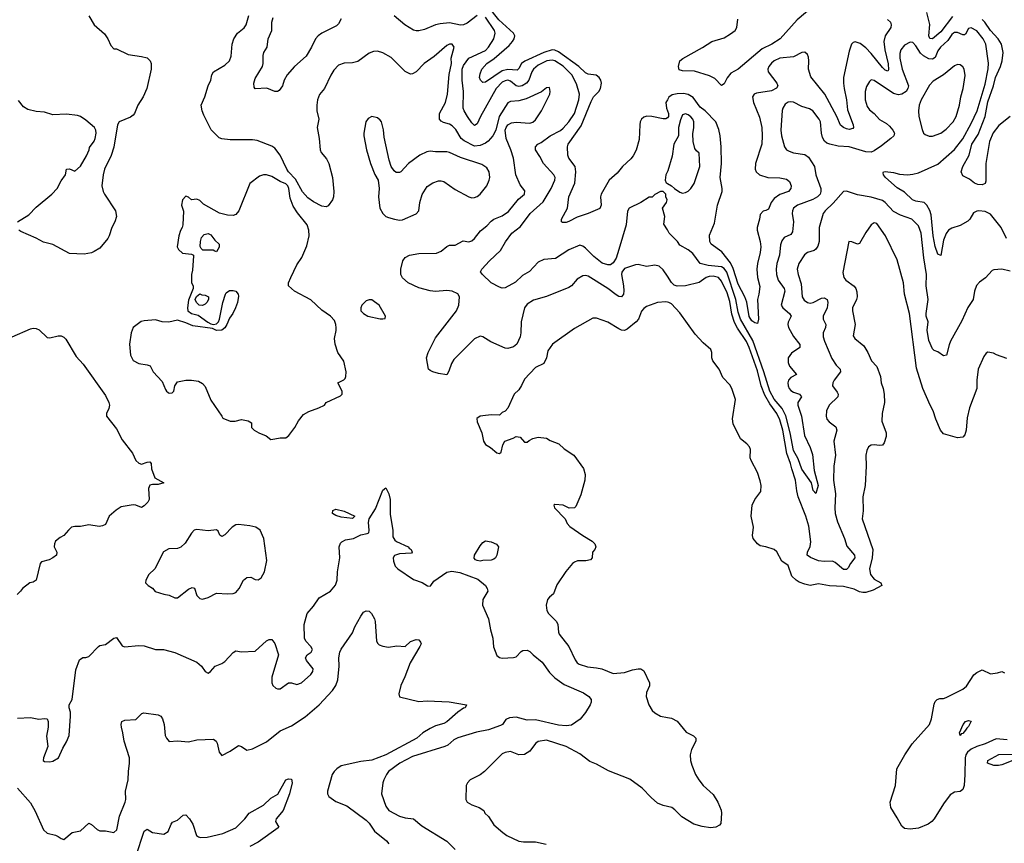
# Model space of a CAD drawing. Header units: inches. Extents: x 1384664 to 1536621, y 460766 to 646467.
# Tile 300 of 488: x 1495332 to 1502428, y 533673 to 539607. Entities that reach past the tile are written whole.
import ezdxf

# ---------------------------------------------------------------- set-up
doc = ezdxf.new("R2010")
doc.units = ezdxf.units.IN
doc.header["$MEASUREMENT"] = 0
doc.layers.add('B4593', color=7, linetype='Continuous')
doc.layers.add('B5503', color=7, linetype='Continuous')

msp = doc.modelspace()

# ---------------------------------------------------------------- linework, layer by layer
at = {"layer": 'B4593', "color": 5}
for points, elevation in [([(1499999.9, 538900.1), (1499990, 538893.3), (1499970, 538892.9), (1499889.1, 538909.1), (1499851, 538911), (1499830, 538903.6), (1499814, 538890), (1499804.7, 538870), (1499801.8, 538850), (1499796.9, 538743.1), (1499774.2, 538665.8), (1499754, 538626), (1499736.4, 538603.6), (1499676.6, 538550), (1499638.6, 538501.4), (1499580.8, 538450), (1499521.8, 538350), (1499518.9, 538330), (1499522.6, 538270), (1499512.8, 538247.2), (1499430, 538209.7), (1499350, 538185), (1499290, 538151.8), (1499270, 538145.1), (1499244.9, 538144.9), (1499236, 538150), (1499236.4, 538170), (1499281.2, 538250), (1499289.8, 538330), (1499333.8, 538430), (1499341.4, 538510), (1499334.7, 538550), (1499289.8, 538610), (1499281.8, 538630), (1499279.8, 538690), (1499284, 538710), (1499379, 538841), (1499450, 539017.8), (1499467.5, 539050), (1499506.6, 539090), (1499517.3, 539110), (1499524.8, 539150), (1499521.1, 539170), (1499509.2, 539189.2), (1499486, 539206), (1499430, 539215), (1499410, 539224.2), (1499361.2, 539270), (1499215.9, 539375.9), (1499190, 539387.4), (1499170, 539388.5), (1499109.8, 539370.2), (1498972.7, 539307.3), (1498949.6, 539290), (1498930, 539254.5), (1498916.5, 539243.5), (1498850, 539247.4), (1498810, 539237.4), (1498690, 539157.7), (1498670, 539154), (1498654, 539170), (1498647.1, 539190), (1498650, 539216), (1498662.6, 539250), (1498698.4, 539290), (1498752.8, 539327.2), (1498859, 539421), (1498884.1, 539450), (1498895.4, 539470), (1498899.8, 539490), (1498891.6, 539510), (1498786.4, 539606.4), (1498710, 539699.2)], 720), ([(1495830, 539634.8), (1495868, 539570), (1495944.1, 539504.1), (1495967.3, 539470), (1495990, 539422), (1496010, 539398), (1496030, 539396), (1496115.1, 539355.1), (1496210, 539342.8), (1496250, 539333.1), (1496272, 539310), (1496278.7, 539290), (1496280.3, 539250), (1496248.1, 539110), (1496222.2, 539050), (1496183.2, 538990), (1496158.5, 538930), (1496150, 538918), (1496130, 538904), (1496050, 538871.5), (1496037.3, 538850), (1496011.3, 538688.7), (1495992.5, 538627.5), (1495943.7, 538530), (1495932.7, 538490), (1495924, 538410), (1495934, 538370), (1495944, 538350), (1496023.1, 538230), (1496030, 538188.7), (1496019, 538150), (1495997.3, 538110), (1495978, 538050), (1495966.7, 538030), (1495910, 537961.1), (1495870, 537937.2), (1495850, 537927.9), (1495797.4, 537917.4), (1495690, 537923.1), (1495570, 537986.3), (1495503.6, 538003.6), (1495451.8, 538031.8), (1495340.4, 538080.4), (1495326.6, 538090)], 760), ([(1500000, 537758.4), (1499970, 537804), (1499941.7, 537830), (1499910, 537837.7), (1499850, 537828.6), (1499790, 537842), (1499770, 537841.3), (1499690, 537814.3), (1499671.9, 537788.1), (1499668.5, 537770), (1499684.1, 537690), (1499686, 537654), (1499682.8, 537630), (1499670, 537609.7), (1499650, 537612.4), (1499630, 537624.2), (1499570, 537670.6), (1499430, 537758.3), (1499410, 537763.7), (1499390, 537762.5), (1499350, 537736.8), (1499310.3, 537690), (1499290, 537678.2), (1499130, 537611.9), (1499034.2, 537585.8), (1498990, 537557.7), (1498971.5, 537530), (1498945.4, 537430), (1498944.9, 537350), (1498939.1, 537320.9), (1498915.3, 537270), (1498890.6, 537250), (1498850, 537238.7), (1498830, 537240.5), (1498726.7, 537286.7), (1498670, 537323), (1498650, 537326.3), (1498610, 537308.2), (1498462.1, 537157.9), (1498443.6, 537130), (1498426, 537074), (1498410, 537049), (1498350, 537057.6), (1498310, 537069.6), (1498290, 537078.4), (1498278.4, 537090), (1498264.4, 537170), (1498275.4, 537210), (1498330, 537315.3), (1498479.3, 537510), (1498496.8, 537550), (1498502.4, 537610), (1498490.9, 537630.9), (1498450, 537652.2), (1498410, 537654.8), (1498330, 537649.8), (1498290, 537654), (1498210, 537674.1), (1498131.4, 537711.4), (1498090, 537746.3), (1498079.7, 537770), (1498078.9, 537810), (1498094.3, 537870), (1498110, 537892.9), (1498142.7, 537910), (1498210, 537921.5), (1498335.3, 537924.7), (1498370, 537939), (1498410, 537973.4), (1498430, 537981.7), (1498470, 537981.7), (1498527.3, 538012.7), (1498570, 538007.6), (1498590, 538012.9), (1498610.4, 538029.6), (1498653.5, 538086.5), (1498698.8, 538121.2), (1498730, 538154.3), (1498750.6, 538169.4), (1498810, 538194.5), (1498855.2, 538224.8), (1498926.6, 538313.4), (1498969.6, 538350), (1498973.4, 538373.4), (1498938, 538418), (1498907.4, 538490), (1498890, 538609.6), (1498871.1, 538670), (1498838.4, 538750), (1498831.2, 538810), (1498837.6, 538830), (1498851, 538849), (1498876, 538864), (1498910, 538869.2), (1499010, 538861), (1499030, 538867.8), (1499050, 538884.8), (1499093.1, 538950), (1499152, 539070), (1499156, 539090), (1499150, 539117.2), (1499130, 539117), (1499093.2, 539086.8), (1498983.2, 539036.8), (1498930, 539022.6), (1498870, 539017.2), (1498850, 539007.6), (1498786.9, 538910), (1498763.9, 538810), (1498743.2, 538770), (1498709.2, 538730.8), (1498690, 538717.8), (1498650, 538701.3), (1498610, 538696.4), (1498534.7, 538734.7), (1498515, 538750), (1498475.5, 538815.5), (1498450, 538842.3), (1498430, 538853), (1498385.5, 538865.5), (1498370, 538874.8), (1498357.8, 538890), (1498357.6, 538930), (1498401, 539010), (1498416.5, 539070), (1498428.2, 539211.8), (1498444, 539290), (1498441.1, 539330), (1498464.5, 539410), (1498450, 539429.3), (1498430, 539429.6), (1498410, 539421.3), (1498319.5, 539340.5), (1498248.2, 539290), (1498188.9, 539231.1), (1498163.1, 539216.9), (1498150, 539215.1), (1498110, 539234.3), (1498010, 539335.6), (1497948.8, 539368.8), (1497910, 539380.4), (1497882.8, 539377.2), (1497850, 539366), (1497770, 539304.5), (1497730, 539295.1), (1497670, 539294), (1497630, 539278.4), (1497596.7, 539243.3), (1497573.7, 539206.3), (1497528.2, 539111.8), (1497492.1, 539067.9), (1497478.3, 539030), (1497473.4, 538990), (1497474.6, 538950), (1497488.8, 538890), (1497475.8, 538830), (1497491.7, 538750), (1497498, 538670), (1497503.8, 538650), (1497543.8, 538603.8), (1497561.3, 538570), (1497586.7, 538470), (1497596.5, 538370), (1497594.6, 538330), (1497587.2, 538310), (1497555.3, 538264.7), (1497541.7, 538258.3), (1497510, 538263.9), (1497450, 538293.6), (1497410, 538323.8), (1497370, 538367.2), (1497319.1, 538459.1), (1497270, 538509.9), (1497256.7, 538530), (1497209.3, 538630), (1497170, 538681), (1497150, 538695.9), (1497043.4, 538736.6), (1497010, 538740.7), (1496850, 538741.1), (1496787.9, 538747.9), (1496770, 538754.5), (1496712.8, 538812.8), (1496659.3, 538919.3), (1496647.7, 538950), (1496641.2, 538990), (1496666.4, 539050), (1496690, 539131), (1496709.5, 539170), (1496718, 539210), (1496730, 539230.4), (1496810, 539278), (1496843.7, 539310), (1496855.9, 539344.1), (1496863.5, 539430), (1496874.7, 539470), (1496903.1, 539510), (1496950, 539549.2), (1496965, 539570), (1496982.8, 539637.2)], 760), ([(1497650, 539611.9), (1497630, 539576.9), (1497616.3, 539563.7), (1497510.3, 539510), (1497484.2, 539490), (1497463.2, 539470), (1497435.6, 539410), (1497395.7, 539344.3), (1497312.1, 539270), (1497260.3, 539210), (1497238.7, 539170), (1497227.3, 539130), (1497203, 539097), (1497190.4, 539089.6), (1497170, 539089.6), (1497114.3, 539114.3), (1497030, 539109.7), (1497021.7, 539121.7), (1497019.7, 539150), (1497030, 539184), (1497082.4, 539270), (1497087.7, 539290), (1497087.2, 539350), (1497092.8, 539370), (1497114.7, 539410), (1497122.8, 539470), (1497148.7, 539530), (1497149.8, 539590), (1497158.6, 539621.4)], 740), ([(1498630, 539637.2), (1498558, 539582), (1498530, 539569.1), (1498510, 539567.5), (1498430, 539584.6), (1498362.7, 539577.3), (1498330.1, 539569.9), (1498250, 539535.9), (1498210, 539526.2), (1498190, 539526), (1498170, 539530.9), (1498107.6, 539570), (1498030, 539634.3)], 740), ([(1500000, 538092.9), (1499974.6, 538134.6), (1499981.2, 538190), (1499966, 538250), (1499994, 538290), (1499999, 538310), (1499988.7, 538330), (1499988, 538350), (1499970, 538368), (1499950, 538368), (1499910, 538348), (1499890, 538328), (1499870, 538329.2), (1499810, 538289.5), (1499724, 538250), (1499712.5, 538227.5), (1499702, 538130), (1499650.7, 537950), (1499630, 537889.7), (1499610, 537854), (1499590, 537841.1), (1499570, 537839.7), (1499530, 537853.3), (1499470, 537900.4), (1499410, 537961.4), (1499390, 537975.8), (1499370, 537981.4), (1499290, 537949.7), (1499193.2, 537886.8), (1499110, 537878), (1499070, 537861), (1499006.1, 537793.9), (1498955.2, 537764.8), (1498905.2, 537714.8), (1498830, 537675.1), (1498810, 537673), (1498790, 537679.7), (1498730, 537712), (1498667, 537770), (1498653.2, 537790), (1498662.7, 537810), (1498717.6, 537870), (1498796.9, 537943.1), (1498833.3, 538006.7), (1498878.7, 538070), (1498942.3, 538117.7), (1499010.8, 538210), (1499105.3, 538294.7), (1499162.4, 538390), (1499189.8, 538450), (1499191.6, 538470), (1499182.7, 538490), (1499108.5, 538570), (1499081.8, 538621.8), (1499049.6, 538670), (1499049.4, 538690), (1499066, 538710), (1499090, 538721.5), (1499156.3, 538770), (1499230, 538808.9), (1499250, 538824.6), (1499290.6, 538870), (1499330, 538931.8), (1499362.8, 539030), (1499367, 539070), (1499344.4, 539144.4), (1499311.7, 539210), (1499250, 539271.3), (1499190, 539309.3), (1499170, 539315), (1499130.4, 539310), (1499070, 539279), (1499035.6, 539250), (1499022.7, 539230), (1499001.7, 539170), (1498986, 539150), (1498954.4, 539130), (1498930, 539125.3), (1498911.5, 539131.5), (1498870, 539164.3), (1498850, 539170.8), (1498830, 539166.8), (1498810, 539155.8), (1498766, 539110), (1498654.1, 538910), (1498630, 538855.6), (1498610, 538845.7), (1498590, 538864), (1498558.6, 538910), (1498534.4, 538950), (1498528, 538970), (1498531.4, 539088.6), (1498520.3, 539170), (1498522.2, 539250), (1498530, 539276.1), (1498570, 539328.9), (1498690, 539385.1), (1498712, 539410), (1498750.6, 539470), (1498758.4, 539510), (1498753.6, 539530), (1498690, 539625.8)], 740), ([(1495316, 538150), (1495398.2, 538201.8), (1495450, 538257.1), (1495562.7, 538350), (1495601.2, 538390), (1495630, 538444.7), (1495662, 538490), (1495669, 538530), (1495690, 538531.3), (1495730, 538516), (1495770, 538551.3), (1495814.2, 538625.8), (1495833.2, 538670), (1495834.6, 538685.4), (1495870, 538731.3), (1495877, 538750), (1495882.4, 538790), (1495880.5, 538810), (1495871.6, 538830), (1495810, 538882.9), (1495769.6, 538909.6), (1495750, 538917), (1495670, 538925.7), (1495570, 538920.7), (1495510, 538940.7), (1495450, 538945.7), (1495390, 538958.9), (1495359.8, 538979.8), (1495324, 539024)], 760), ([(1500000, 539029.5), (1499989.6, 539010), (1499992.8, 538970), (1500000, 538951.3)], 720), ([(1500000, 538513), (1499988.5, 538490), (1499984.7, 538450), (1499991.6, 538431.6), (1500000, 538427.2)], 740), ([(1500000, 537571.5), (1499990, 537573.3), (1499930, 537569.6), (1499850, 537539.6), (1499830, 537527.3), (1499812.6, 537507.4), (1499791.3, 537450), (1499776, 537430), (1499710, 537377.4), (1499690, 537367.1), (1499670, 537369.7), (1499650, 537378.9), (1499570, 537428.2), (1499490, 537457.7), (1499463.9, 537456.1), (1499330, 537382.9), (1499173.4, 537270), (1499137.7, 537222.3), (1499128.7, 537170), (1499110.4, 537130), (1499050, 537100.5), (1498970, 537016.9), (1498949.2, 536970.8), (1498930, 536940.9), (1498894.8, 536910), (1498850, 536808), (1498830, 536786), (1498810, 536778), (1498790, 536758), (1498730, 536759.5), (1498670, 536753.3), (1498650, 536749.5), (1498627.2, 536732.8), (1498628.4, 536710), (1498664, 536630), (1498674.8, 536570), (1498690, 536547.3), (1498725.2, 536525.2), (1498770, 536486.8), (1498790, 536481), (1498802, 536490), (1498815.3, 536544.7), (1498828, 536570), (1498888.9, 536591.1), (1498910, 536604.7), (1498938, 536598), (1498970, 536562), (1498990, 536562), (1499004, 536576), (1499029.3, 536590.7), (1499070, 536598.8), (1499130, 536590.8), (1499155.3, 536575.3), (1499218, 536550), (1499255.5, 536515.5), (1499326, 536470), (1499394.6, 536374.6), (1499406.8, 536330), (1499404.9, 536290), (1499376.1, 536183.9), (1499339.8, 536100.2), (1499330, 536089), (1499293, 536087), (1499250, 536109.3), (1499190, 536113.2), (1499182, 536110), (1499186.8, 536090), (1499262.8, 536010), (1499277.3, 535977.3), (1499296.3, 535956.3), (1499390, 535890.7), (1499458, 535850), (1499478, 535830), (1499484.7, 535810), (1499478, 535790), (1499461, 535770), (1499458.8, 535730), (1499445.5, 535714.5), (1499411.7, 535708.3), (1499352.2, 535707.8), (1499330, 535699.5), (1499317.3, 535690), (1499268.5, 535631.5), (1499204.4, 535535.6), (1499179.1, 535470), (1499150, 535447.3), (1499135.8, 535430), (1499125.7, 535390), (1499130.4, 535350), (1499143.1, 535330), (1499201.7, 535270), (1499210.3, 535250), (1499214.9, 535194.9), (1499220.3, 535180.3), (1499290, 535090.4), (1499334.8, 534994.8), (1499350, 534973.7), (1499364, 534964), (1499424, 534944), (1499490, 534938.5), (1499527.3, 534930), (1499610, 534897.6), (1499690, 534902.7), (1499750, 534923.1), (1499790, 534930.6), (1499810, 534930.6), (1499830, 534914.8), (1499871.6, 534830), (1499871.3, 534808.7), (1499850, 534759), (1499847.4, 534730), (1499867.2, 534670), (1499890, 534630.4), (1499910, 534612.2), (1499950, 534590.3), (1500000, 534580.1)], 780), ([(1495278.7, 537321.3), (1495410, 537379.5), (1495430, 537384.4), (1495450, 537383), (1495472.2, 537372.2), (1495530, 537316.9), (1495550, 537314.3), (1495610, 537328.5), (1495630, 537328.9), (1495650, 537320.3), (1495664.6, 537304.6), (1495739.4, 537179.4), (1495790, 537125.9), (1495950, 536898.9), (1495974, 536850), (1495978.4, 536830), (1495974.2, 536805.8), (1495957.3, 536770), (1495957.3, 536750), (1496030, 536658.8), (1496070, 536581), (1496144.2, 536484.2), (1496170, 536431.3), (1496190, 536411), (1496210, 536404.7), (1496250, 536418.8), (1496270, 536421), (1496278.8, 536410), (1496282.8, 536370), (1496307.3, 536307.3), (1496372, 536270), (1496330, 536257.2), (1496290, 536259), (1496270, 536254), (1496260.7, 536230), (1496264.9, 536150), (1496256.3, 536130), (1496230, 536103.5), (1496210, 536091.6), (1496170, 536109.6), (1496150, 536112.4), (1496063.1, 536096.9), (1496027.3, 536072.7), (1495978, 536030), (1495951, 535970), (1495930, 535959.5), (1495904.1, 535955.9), (1495830, 535967.6), (1495770, 535954.5), (1495730, 535956), (1495705.5, 535950), (1495683, 535930), (1495650.6, 535890), (1495623.4, 535876.6), (1495591, 535850), (1495582.8, 535830), (1495581, 535810), (1495601, 535770), (1495598, 535750), (1495570.4, 535729.6), (1495543.4, 535716.6), (1495490, 535701.2), (1495478.8, 535690), (1495450, 535568.7), (1495430, 535555.3), (1495404.7, 535550), (1495351.3, 535510), (1495338.8, 535490), (1495313.3, 535466.7)], 760), ([(1495315.9, 534575.9), (1495410, 534580.4), (1495470, 534566.4), (1495510, 534573.4), (1495530.4, 534570.4), (1495536.4, 534550), (1495536.5, 534510), (1495525.1, 534445.1), (1495535.5, 534370), (1495503, 534290), (1495502, 534270), (1495510, 534263), (1495550, 534260.3), (1495570, 534264.2), (1495611.2, 534288.8), (1495642, 534358), (1495670, 534404.9), (1495687.6, 534450), (1495699.3, 534590), (1495697.8, 534617.8), (1495687.8, 534650), (1495689.5, 534670), (1495710.9, 534710), (1495736.8, 534923.2), (1495763.8, 534996.2), (1495787.1, 535012.9), (1495810, 535012), (1495830, 535018.4), (1495899, 535090), (1495910, 535097.3), (1495950, 535105.5), (1496010, 535152), (1496030, 535156.4), (1496070, 535095.8), (1496088.4, 535088.4), (1496190, 535098), (1496230, 535096.2), (1496310, 535069.2), (1496368.8, 535068.8), (1496450, 535047.8), (1496610, 534977.2), (1496643.2, 534950), (1496670, 534910.6), (1496690, 534899.3), (1496708.1, 534911.9), (1496741.2, 534950), (1496790, 534968.5), (1496810, 534982), (1496870, 535048.7), (1496890, 535059.3), (1496930, 535052.7), (1497030, 535057.1), (1497110, 535131), (1497130, 535141), (1497150, 535142), (1497170, 535112), (1497196.3, 535030), (1497150.3, 534870), (1497148.8, 534830), (1497157.6, 534810), (1497179.1, 534790), (1497190, 534784.9), (1497210, 534784.9), (1497270, 534828.2), (1497290, 534828.2), (1497330, 534816.4), (1497363.7, 534830), (1497430, 534890.4), (1497446, 534910), (1497447.8, 534930), (1497398.9, 534990), (1497391.5, 535010), (1497404.5, 535030), (1497433.6, 535050), (1497441.3, 535070), (1497429.7, 535090), (1497394, 535130), (1497384.7, 535150), (1497383.6, 535250), (1497404.7, 535330), (1497450, 535380.5), (1497490, 535441.6), (1497571.5, 535490), (1497607.8, 535532.2), (1497619.4, 535570), (1497623.8, 535630), (1497639.8, 535730), (1497634.7, 535810), (1497644.4, 535835.6), (1497654, 535846), (1497680.4, 535859.6), (1497738, 535870), (1497790, 535894.8), (1497836, 535904), (1497849.1, 535910.9), (1497851.3, 535928.7), (1497845.3, 535985.3), (1497849.8, 536010), (1497896.1, 536083.9), (1497950, 536216.4), (1497970, 536233), (1497993.4, 536190), (1498001.1, 536150), (1498001.1, 536041.1), (1498022, 535930), (1498022, 535882), (1498036.4, 535856.4), (1498048.4, 535848.4), (1498131, 535810), (1498138.8, 535798.8), (1498154, 535790), (1498162, 535770), (1498156.9, 535763.1), (1498070, 535758), (1498033.7, 535746.3), (1498024.9, 535730), (1498026.2, 535706.2), (1498038.8, 535670), (1498057.3, 535650), (1498170, 535573), (1498233.3, 535553.3), (1498271.8, 535528.2), (1498290, 535526), (1498296, 535530), (1498318, 535562), (1498410, 535626.4), (1498446, 535634), (1498503.7, 535623.7), (1498635, 535575), (1498688.4, 535530), (1498702.4, 535510), (1498706.4, 535490), (1498670.4, 535430), (1498668.2, 535390), (1498711.8, 535290), (1498726.4, 535210), (1498743, 535150), (1498748.1, 535088.1), (1498770, 535026), (1498790, 535011), (1498810, 535007.3), (1498890, 535010.7), (1498910, 535017.3), (1498945.4, 535054.6), (1498958, 535062), (1498990, 535063.8), (1499010, 535055.5), (1499033.7, 535030), (1499097.8, 534977.8), (1499150, 534904.3), (1499190, 534866.5), (1499256.8, 534816.8), (1499396.4, 534756.4), (1499433, 534730), (1499450.3, 534710), (1499451.4, 534690), (1499444.7, 534670), (1499410, 534614.7), (1499372.2, 534567.8), (1499310, 534524.9), (1499270, 534519.9), (1499216.4, 534523.6), (1499050, 534563.7), (1498990, 534560.6), (1498910, 534583), (1498861.7, 534578.3), (1498834.7, 534565.3), (1498812.9, 534530), (1498798, 534522), (1498710, 534491.5), (1498625.1, 534474.9), (1498490, 534434.2), (1498462, 534418), (1498419, 534381), (1498397.1, 534370), (1498162.5, 534297.5), (1498072.9, 534250), (1497991.4, 534190), (1497976.9, 534170), (1497955.5, 534130), (1497950.2, 534110), (1497940.9, 534030), (1497970, 533940.7), (1497992.7, 533910), (1498070, 533868.3), (1498110, 533856.9), (1498170, 533850.3), (1498230, 533800.3), (1498410, 533688.4), (1498470, 533628.4)], 760), ([(1495317.3, 534070), (1495410, 533966), (1495444, 533904), (1495504.4, 533770), (1495530, 533746), (1495590, 533731), (1495610, 533722.8), (1495630, 533707.3), (1495650, 533700.7), (1495710, 533750.4), (1495770, 533762.4), (1495830, 533817.3), (1495850, 533808.2), (1495890, 533772.2), (1495910, 533763.8), (1495950, 533763), (1496010, 533750.5), (1496031.1, 533770), (1496051.9, 533868.1), (1496091.9, 533970), (1496096.1, 533990), (1496095.2, 534050), (1496114, 534130), (1496115.2, 534190), (1496124.1, 534250), (1496123.2, 534290), (1496084.4, 534410), (1496076.1, 534470), (1496065.1, 534510), (1496063.1, 534530), (1496068.5, 534551.5), (1496090, 534560.3), (1496170, 534564), (1496212.5, 534607.5), (1496227.5, 534612.5), (1496330, 534599.5), (1496350.2, 534590.2), (1496362.4, 534570), (1496372.4, 534530), (1496381.6, 534450), (1496390, 534431), (1496410, 534407.3), (1496470, 534410.4), (1496550, 534404.9), (1496610, 534418.8), (1496730, 534423), (1496748.7, 534408.7), (1496755.8, 534395.8), (1496771, 534330), (1496790, 534306.8), (1496850, 534337.3), (1496910, 534377.3), (1496930, 534370.8), (1496970, 534344.9), (1497010, 534354.4), (1497110, 534403.7), (1497210, 534482.4), (1497290, 534520.3), (1497390, 534584.7), (1497490, 534670.2), (1497585.7, 534774.3), (1497611.4, 534810), (1497624.3, 534850), (1497633.7, 534950), (1497632.6, 535010), (1497639.7, 535050), (1497649.1, 535070.9), (1497729.7, 535190), (1497747.5, 535232.5), (1497790, 535310.6), (1497810, 535338), (1497830, 535348), (1497850, 535345.5), (1497867.7, 535330), (1497890, 535291), (1497895.3, 535270), (1497904.9, 535130), (1497912.3, 535112.3), (1497922.9, 535102.9), (1497950, 535092.4), (1497990, 535086.4), (1498050, 535094.9), (1498109.3, 535090.7), (1498150, 535126), (1498190, 535142), (1498210, 535138), (1498222, 535122), (1498226, 535110), (1498217.1, 535090), (1498147.1, 534972.9), (1498108.3, 534871.7), (1498078.7, 534810), (1498064, 534750), (1498068.4, 534728.4), (1498210, 534696), (1498270, 534699.6), (1498428.6, 534691.4), (1498552, 534670), (1498542, 534650), (1498530, 534646.6), (1498490, 534617.6), (1498410, 534548), (1498390, 534536.9), (1498330, 534519.3), (1498290, 534500.9), (1498238, 534470), (1498193.4, 534430), (1497970, 534309.9), (1497870, 534271.9), (1497790, 534262.1), (1497650, 534231.3), (1497619, 534210), (1497597.8, 534190), (1497584.7, 534170), (1497550.4, 534050), (1497550.5, 534030), (1497560.7, 534010), (1497610, 533974.4), (1497690, 533943.7), (1497830, 533839.6), (1497850, 533818.7), (1497890, 533760.9), (1497975.8, 533690), (1497992.4, 533670)], 740), ([(1500000, 533937.6), (1499970, 533944.8), (1499930, 533963.4), (1499883.2, 534003.2), (1499817.9, 534070), (1499730, 534135.9), (1499575.7, 534195.7), (1499490, 534243.9), (1499441.4, 534261.4), (1499370, 534318.9), (1499270, 534369.7), (1499130, 534416.1), (1499070, 534407.8), (1499048.5, 534391.5), (1499010, 534337), (1498970, 534313.6), (1498930, 534311.6), (1498870, 534333.6), (1498830, 534327), (1498810, 534317), (1498681.6, 534190), (1498650, 534167.6), (1498578.8, 534130), (1498560.7, 534110), (1498550.5, 534089.5), (1498547.7, 533990), (1498557.3, 533970), (1498590.3, 533950.3), (1498642.8, 533930), (1498678, 533910), (1498684.7, 533890), (1498710, 533866), (1498750, 533806), (1498813.4, 533750), (1498844, 533730), (1498929, 533689), (1498963, 533683), (1499050, 533682.8), (1499127.1, 533667.1)], 780), ([(1496170, 533577.3), (1496230, 533760.7), (1496250, 533774), (1496290.4, 533750.4), (1496370, 533739.3), (1496402, 533758), (1496422.9, 533810), (1496433.8, 533826.2), (1496470, 533840.4), (1496510, 533874.9), (1496530, 533878), (1496557.1, 533850), (1496579.3, 533810), (1496607.3, 533730), (1496619.8, 533719.8), (1496635.9, 533715.9), (1496682.7, 533717.3), (1496795.5, 533744.5), (1496890, 533784), (1496956, 533850), (1496986.6, 533890), (1497090, 533948.9), (1497142.2, 533997.8), (1497193.5, 534026.5), (1497250, 534130.4), (1497270, 534138), (1497290, 534134.8), (1497295.5, 534110), (1497277, 534030), (1497230.4, 533910), (1497181.6, 533850), (1497176.4, 533830), (1497199.3, 533790), (1497194.8, 533785.2), (1497050, 533680.4), (1496990, 533649.7)], 720)]:
    msp.add_lwpolyline(points, dxfattribs=dict(at, elevation=elevation))
for points, elevation in [([(1497870, 538909.3), (1497844.4, 538895.6), (1497827.3, 538870), (1497813, 538790), (1497813.4, 538770), (1497830.5, 538670), (1497860.7, 538570), (1497892.3, 538492.3), (1497916, 538450), (1497922.8, 538390), (1497917.3, 538330), (1497926.8, 538250), (1497950, 538211.3), (1497972, 538190), (1497990, 538181), (1498034, 538170), (1498070, 538162.8), (1498090, 538164), (1498190, 538208), (1498209.3, 538230), (1498216.2, 538290), (1498232.9, 538347.1), (1498270, 538406), (1498310, 538430.8), (1498350, 538446.8), (1498370, 538446.8), (1498390, 538440.7), (1498470, 538382.4), (1498570, 538330.4), (1498590, 538323.7), (1498610, 538325.3), (1498630, 538334), (1498650, 538350.4), (1498698.5, 538410), (1498716.9, 538450), (1498719.7, 538470), (1498715.1, 538510), (1498699.5, 538539.5), (1498662.7, 538562.7), (1498510, 538613.7), (1498428.7, 538650), (1498410, 538655.6), (1498330, 538655.1), (1498290, 538659.5), (1498266, 538654), (1498216, 538630), (1498134.8, 538570), (1498078, 538510), (1498070, 538505.2), (1498045.2, 538505.2), (1498030, 538518), (1498010, 538548), (1497995.1, 538595.1), (1497960.1, 538760.1), (1497954, 538814), (1497939.3, 538870), (1497930, 538884), (1497910, 538899.3)], 780), ([(1497090, 538489.7), (1497060.5, 538479.5), (1496990, 538426), (1496911.3, 538228.7), (1496890, 538204.5), (1496870, 538195.6), (1496830, 538198.7), (1496773, 538213), (1496657.7, 538277.7), (1496630, 538305.2), (1496610, 538312.7), (1496570, 538309.2), (1496550, 538328.7), (1496530, 538335.3), (1496506, 538310), (1496498, 538270), (1496511.6, 538228.4), (1496506.8, 538130), (1496502.8, 538110), (1496490, 538088.7), (1496478, 538050), (1496468.2, 537970), (1496477.1, 537950), (1496504.4, 537924.4), (1496570, 537917.3), (1496584.7, 537910), (1496585.4, 537905.4), (1496578, 537802), (1496571.3, 537770), (1496571.6, 537711.6), (1496582, 537690), (1496582, 537670), (1496550, 537586), (1496541, 537530), (1496544.7, 537510), (1496570, 537491.3), (1496618.8, 537478.8), (1496687.5, 537427.5), (1496710, 537416), (1496730, 537411), (1496750, 537416), (1496764, 537430), (1496773.2, 537450), (1496797.2, 537570), (1496815.3, 537630), (1496821.2, 537638.8), (1496845.2, 537654.8), (1496870, 537656), (1496890, 537651), (1496906, 537630), (1496910, 537614), (1496903, 537570), (1496887.7, 537530), (1496867.3, 537490), (1496843.4, 537456.6), (1496824.9, 537410), (1496810, 537386), (1496790, 537369.5), (1496750, 537367.6), (1496721.2, 537381.2), (1496580.1, 537400.1), (1496530, 537422), (1496470, 537440.9), (1496408.1, 537428.1), (1496358, 537430), (1496310, 537444.5), (1496230, 537438), (1496208.4, 537431.6), (1496150, 537388.7), (1496135.5, 537350), (1496123, 537270), (1496131.8, 537190), (1496150, 537152.4), (1496190, 537130.3), (1496250, 537120.4), (1496271.9, 537111.9), (1496293, 537070), (1496359.8, 536999.8), (1496382.4, 536942.4), (1496389.6, 536929.6), (1496401.5, 536921.5), (1496410, 536916.2), (1496430, 536917.8), (1496444, 536930), (1496451.5, 536970), (1496470, 536997.6), (1496530, 537010.3), (1496570.3, 537010.3), (1496622, 537002), (1496650, 536984.7), (1496670, 536964.7), (1496710, 536866), (1496790, 536751), (1496795.9, 536735.9), (1496850, 536714), (1496886, 536714), (1496930, 536726.8), (1496978, 536718), (1497002, 536702), (1497002, 536670), (1497021, 536650), (1497056, 536630), (1497108.6, 536608.6), (1497142.9, 536582.9), (1497170, 536587.3), (1497210, 536595), (1497250, 536593.7), (1497272.3, 536610), (1497315.9, 536670), (1497342.7, 536717.3), (1497378.6, 536761.4), (1497415.4, 536784.6), (1497489, 536810), (1497529.2, 536830.8), (1497542, 536850), (1497643.9, 536896.1), (1497656, 536910), (1497656, 536930), (1497625.2, 536990), (1497667.7, 537012.3), (1497677.4, 537022.6), (1497683.6, 537036.4), (1497685.6, 537070), (1497667.3, 537147.3), (1497625.2, 537210), (1497605.2, 537270), (1497601.2, 537310), (1497612.9, 537367.1), (1497612.9, 537387.1), (1497611.7, 537411.7), (1497600.1, 537440.1), (1497572.1, 537472.1), (1497510, 537515.3), (1497429.7, 537589.7), (1497311.9, 537651.9), (1497269, 537690), (1497269, 537710), (1497285.2, 537750), (1497330, 537841), (1497366.2, 537893.8), (1497401.6, 537978.4), (1497417.6, 538050), (1497415.4, 538090), (1497403, 538130), (1497335, 538215), (1497303.3, 538263.3), (1497280.4, 538320.4), (1497271.7, 538390), (1497263.7, 538410), (1497250, 538425), (1497210, 538441.5), (1497150, 538476.4), (1497111.9, 538488.1)], 780), ([(1496750, 537935.3), (1496738, 537938), (1496727.3, 537947.3), (1496652.7, 537947.3), (1496639.5, 537959.5), (1496633.3, 537973.3), (1496634.5, 538010), (1496643, 538037), (1496660.7, 538059.3), (1496690, 538066), (1496710, 538058), (1496739.3, 538019.3), (1496770, 537990.4), (1496770, 537969)], 780), ([(1496650, 537548), (1496626, 537550), (1496606, 537570), (1496598, 537590), (1496607.3, 537612.7), (1496630, 537632), (1496644.7, 537624.7), (1496670, 537622), (1496694, 537610), (1496694, 537590), (1496682, 537570), (1496670, 537558)], 780), ([(1497850, 537588.7), (1497830, 537582), (1497798, 537550), (1497791.3, 537530), (1497791.3, 537510), (1497810, 537491.3), (1497842, 537470), (1497930, 537452), (1497950, 537452), (1497966, 537454), (1497968, 537470), (1497922, 537550), (1497890, 537575.3), (1497870, 537588)], 780), ([(1497730, 536013.6), (1497650, 536023.7), (1497610, 536034.4), (1497587.5, 536050), (1497588.2, 536070), (1497610, 536079.8), (1497670, 536065.8), (1497748.2, 536030)], 760), ([(1496910.2, 535969.8), (1496890, 535968), (1496862.6, 535950), (1496810, 535894.7), (1496790, 535884.2), (1496774.3, 535894.3), (1496761.7, 535921.7), (1496750, 535932.1), (1496690, 535923.2), (1496610, 535932.9), (1496590, 535928.5), (1496570, 535907.4), (1496525.1, 535834.9), (1496493.7, 535806.3), (1496470, 535797), (1496406, 535794), (1496367.5, 535772.5), (1496306.8, 535650), (1496262.8, 535610), (1496241, 535570), (1496238, 535550), (1496258, 535530), (1496290.5, 535510.5), (1496308.3, 535488.3), (1496370, 535468.2), (1496410, 535460.7), (1496450, 535442.8), (1496470, 535442.8), (1496550, 535503.8), (1496575.9, 535515.9), (1496592.5, 535512.5), (1496610, 535458), (1496630, 535436), (1496650, 535431), (1496690, 535444.7), (1496750, 535474.8), (1496831, 535471), (1496870, 535473.4), (1496890, 535480.5), (1496915.1, 535510), (1496944.2, 535570), (1496970, 535588.5), (1496998, 535590), (1497030, 535573.4), (1497050, 535570.5), (1497073.6, 535586.4), (1497095.8, 535630), (1497113.7, 535710), (1497092.4, 535870), (1497066.3, 535930), (1497035.1, 535950), (1496990, 535961.1)], 780), ([(1498650, 535706.4), (1498630, 535709.7), (1498616.3, 535716.3), (1498608.1, 535728.1), (1498610.8, 535750), (1498650, 535816.9), (1498670, 535839.5), (1498690, 535852.2), (1498730, 535844.9), (1498767.9, 535827.9), (1498782.8, 535810), (1498770.8, 535750), (1498760.7, 535730), (1498750, 535719.3), (1498730, 535712.3), (1498670, 535709.8)], 760)]:
    msp.add_lwpolyline(points, close=True, dxfattribs=dict(at, elevation=elevation))
at = {"layer": 'B5503', "color": 5}
for points, elevation in [([(1501070, 539719.4), (1500935, 539605), (1500812.3, 539470), (1500751.9, 539430), (1500682.6, 539397.4), (1500510, 539250.7), (1500458.7, 539221.3), (1500432.1, 539187.9), (1500410, 539143.7), (1500390, 539132.7), (1500342.5, 539182.5), (1500303.3, 539203.3), (1500196.7, 539236.7), (1500110, 539238.5), (1500084.8, 539244.8), (1500080.9, 539270), (1500089, 539310), (1500111.6, 539328.4), (1500253.3, 539406.7), (1500320.9, 539450), (1500410, 539477.3), (1500455.9, 539504.1), (1500488.3, 539530), (1500501.1, 539550), (1500507.2, 539610)], 680), ([(1501587.6, 539607.6), (1501608.8, 539588.8), (1501613.6, 539570), (1501610.1, 539550), (1501568.9, 539490), (1501560.8, 539450), (1501567.4, 539390), (1501591.3, 539288.7), (1501593.6, 539246.4), (1501590, 539236.2), (1501570, 539242.6), (1501550, 539262.1), (1501470, 539363.9), (1501430, 539404.1), (1501390, 539435.4), (1501353.1, 539446.9), (1501338.6, 539441.4), (1501326.5, 539430), (1501310, 539381.2), (1501270.7, 539190), (1501269.6, 539150), (1501273.7, 539110), (1501291.3, 539030), (1501297.6, 538957.6), (1501339.8, 538850), (1501340.8, 538830), (1501336.5, 538823.5), (1501310, 538815.7), (1501290, 538820.6), (1501268.4, 538830), (1501247.8, 538847.8), (1501221.7, 538910), (1501133.9, 539070), (1501034.1, 539194.1), (1501017.5, 539250), (1501020.7, 539310), (1501016.4, 539336.4), (1501010, 539355.1), (1500990, 539373), (1500970, 539369.7), (1500910, 539338.5), (1500810, 539328.5), (1500770.2, 539310), (1500750, 539292.8), (1500731.4, 539270), (1500724.8, 539250), (1500727.4, 539230), (1500789, 539150), (1500795.1, 539130), (1500787.7, 539112.3), (1500750, 539094.2), (1500643, 539077), (1500626.3, 539070), (1500613.4, 539050), (1500619.8, 539010), (1500664.1, 538904.1), (1500680.4, 538830), (1500684, 538770), (1500680.7, 538710), (1500636, 538570), (1500634, 538530), (1500640.7, 538510), (1500663.7, 538490), (1500724, 538470), (1500810, 538468), (1500858.1, 538458.1), (1500881.1, 538441.1), (1500892.4, 538410), (1500890.2, 538389.8), (1500872.2, 538370), (1500810, 538346.6), (1500770, 538319.8), (1500747.5, 538290), (1500730, 538242.4), (1500710, 538231.1), (1500690, 538226.6), (1500670, 538204), (1500664.7, 538170), (1500646.4, 538110), (1500646.7, 538090), (1500669.5, 538010), (1500674.1, 537970), (1500668.8, 537930), (1500648.5, 537850), (1500644.8, 537810), (1500648.8, 537750), (1500665.4, 537685.4), (1500660.1, 537630), (1500650.2, 537590), (1500657.4, 537450), (1500650, 537419), (1500630, 537422.6), (1500610, 537437.8), (1500590, 537468), (1500572.3, 537572.3), (1500558, 537610), (1500510, 537700.3), (1500473.2, 537813.2), (1500455.1, 537855.1), (1500393.6, 537933.6), (1500316.5, 537990), (1500305.6, 538010), (1500304.8, 538055.2), (1500340, 538140), (1500361.2, 538270), (1500395, 538370), (1500396.2, 538390), (1500381.5, 538470), (1500389.2, 538570), (1500386.8, 538690), (1500379.9, 538770), (1500370, 538816.8), (1500349.6, 538870), (1500272.5, 538950), (1500236.7, 538976.7), (1500186.1, 539046.1), (1500150, 539067.3), (1500115.3, 539075.3), (1500070, 539073.7), (1500035.3, 539064.7), (1500010, 539048.3), (1500000, 539029.5)], 720), ([(1502056.3, 539630), (1501970, 539519.6), (1501910, 539469.9), (1501890.8, 539470.8), (1501884.1, 539490), (1501891.5, 539571.5), (1501870, 539659.2)], 720), ([(1502470, 538908.8), (1502390, 538844.2), (1502348.1, 538791.9), (1502321.2, 538730), (1502295.7, 538570), (1502296, 538444), (1502290, 538426), (1502270, 538416.2), (1502238.3, 538418.3), (1502213.2, 538430), (1502178.5, 538458.5), (1502130, 538481.3), (1502118, 538510), (1502129.9, 538550.1), (1502175.3, 538630), (1502195.2, 538710), (1502239.7, 538780.3), (1502289.6, 538910.4), (1502310, 539016.2), (1502350.8, 539129.2), (1502365.7, 539190), (1502400.9, 539270), (1502413.2, 539310), (1502419.9, 539370), (1502408.6, 539430), (1502384.2, 539470), (1502328.2, 539528.2), (1502288.3, 539590), (1502270, 539608.7)], 720), ([(1502443.1, 538030), (1502405.5, 538110), (1502330, 538205.8), (1502290, 538225.8), (1502244.7, 538230), (1502230, 538227.8), (1502205.4, 538214.6), (1502180.3, 538170), (1502165.4, 538154.6), (1502110, 538124.7), (1502050, 538106), (1502026, 538090), (1502010, 538066.6), (1501990, 538018), (1501970, 537909), (1501950, 537918.4), (1501930, 537972.7), (1501915, 538050), (1501901.2, 538201.2), (1501892.3, 538232.3), (1501870.4, 538270.4), (1501849.9, 538289.9), (1501790, 538299.9), (1501766.2, 538310), (1501710, 538363.1), (1501656.3, 538396.3), (1501572.3, 538470), (1501557.2, 538490), (1501556.4, 538503.6), (1501558, 538510), (1501570, 538512.7), (1501630, 538505.3), (1501673.7, 538493.7), (1501730.2, 538490.2), (1501770, 538493.4), (1501810, 538504.2), (1501950, 538566.4), (1502070, 538671.4), (1502130, 538747.7), (1502190, 538857.8), (1502231.8, 538950), (1502290, 539142), (1502311.7, 539251.7), (1502314.7, 539294.7), (1502295.8, 539430), (1502275.4, 539470), (1502230, 539526.8), (1502190, 539548), (1502170, 539543.1), (1502150, 539501.6), (1502142, 539498), (1502130, 539497), (1502090, 539513.9), (1502070, 539514.5), (1502062.3, 539510), (1502050, 539499.1), (1502022.3, 539457.7), (1501969, 539410), (1501950, 539381.4), (1501930, 539334.2), (1501910, 539321.5), (1501884.8, 539324.8), (1501845.7, 539345.7), (1501825.1, 539365.1), (1501790, 539418.9), (1501770, 539441.3), (1501750, 539445.4), (1501710, 539422.6), (1501682.4, 539390), (1501675.9, 539364.1), (1501674.6, 539330), (1501693.2, 539250), (1501738.1, 539130), (1501734.1, 539110), (1501720.4, 539090), (1501690, 539070.4), (1501666.3, 539066.3), (1501630, 539074.2), (1501490, 539169.6), (1501470, 539174), (1501457.7, 539162.3), (1501435.5, 539124.5), (1501425.8, 539090), (1501426.2, 539030), (1501441.1, 538981.1), (1501456.7, 538956.7), (1501490.3, 538930), (1501528.1, 538888.1), (1501578.5, 538858.5), (1501600.3, 538840.3), (1501625.8, 538810), (1501635.9, 538790), (1501632.2, 538770), (1501610.3, 538750), (1501542.7, 538697.3), (1501490, 538661.7), (1501470, 538653.3), (1501430, 538653.8), (1501309.8, 538689.8), (1501230, 538694.9), (1501170, 538708.9), (1501150, 538718.2), (1501132.6, 538732.6), (1501117.5, 538757.5), (1501109.8, 538790.2), (1501103.1, 538870), (1501095.3, 538890), (1501049, 538949), (1501025.4, 538965.4), (1500970, 538981.1), (1500910, 539013), (1500890, 539015.8), (1500870, 539012.4), (1500850, 538998), (1500832.8, 538970), (1500828.4, 538951.6), (1500818.2, 538810), (1500823.2, 538770), (1500845.3, 538690), (1500859.3, 538670), (1500878.9, 538658.9), (1500908.5, 538648.5), (1500990, 538636.3), (1501017.5, 538617.5), (1501061.1, 538550), (1501070.3, 538489.7), (1501105.5, 538390), (1501107.1, 538370), (1501101.4, 538350), (1501082.2, 538330), (1501047.7, 538312.3), (1500938, 538270), (1500910.2, 538249.8), (1500901.2, 538230), (1500899.7, 538210), (1500910.2, 538150), (1500902.7, 538077.3), (1500890, 538058.9), (1500842.8, 538037.2), (1500825.6, 538014.4), (1500814.9, 537985.1), (1500808.8, 537910), (1500790.1, 537850), (1500784.1, 537810), (1500787, 537770), (1500799.3, 537730), (1500841.8, 537670), (1500846.6, 537650), (1500820.3, 537550), (1500832.6, 537530), (1500880.8, 537490), (1500891.5, 537470), (1500871.8, 537428.2), (1500868.3, 537410), (1500873, 537390), (1500910, 537324.2), (1500953.7, 537266.3), (1500953.7, 537246.3), (1500894.6, 537205.4), (1500871, 537170), (1500870, 537136), (1500879.4, 537110), (1500930.4, 537050), (1500890, 537028.9), (1500872.7, 537010), (1500867.5, 536990), (1500869.6, 536970), (1500877.5, 536950), (1500890, 536935), (1500910, 536922.2), (1500952.7, 536910), (1500966, 536890), (1500940.5, 536850), (1500939.8, 536830), (1500967.8, 536750), (1500988, 536610), (1501030, 536524.9), (1501046.2, 536473.8), (1501058.9, 536358.9), (1501087.2, 536250), (1501070, 536193.2), (1501050, 536214), (1501038, 536270), (1500970, 536369.8), (1500942.9, 536442.9), (1500910, 536502), (1500885.8, 536630), (1500853.8, 536753.8), (1500826.7, 536806.7), (1500770, 536872.5), (1500737.8, 536930), (1500696.2, 537070), (1500616.5, 537296.5), (1500527, 537450), (1500510, 537500.9), (1500494.6, 537590), (1500427.6, 537787.6), (1500410, 537813.6), (1500390, 537825.4), (1500294.9, 537834.9), (1500237.6, 537850), (1500183.3, 537923.3), (1500150, 537949.4), (1500090, 537982), (1500074, 538010), (1500014, 538070), (1500000, 538092.9)], 740), ([(1500000, 538951.3), (1500008.2, 538930), (1500008.3, 538910), (1499999.9, 538900.1)], 720), ([(1500000, 538427.2), (1500030.9, 538410.9), (1500052, 538390), (1500090, 538364.7), (1500110, 538358), (1500130, 538362), (1500148.9, 538371.1), (1500169.1, 538390.9), (1500193.6, 538426.4), (1500234, 538550), (1500230, 538646), (1500210, 538662), (1500198.6, 538678.6), (1500185.1, 538730), (1500183.3, 538783.3), (1500191.2, 538830), (1500191, 538870), (1500183.1, 538890), (1500170, 538906.2), (1500150, 538921.8), (1500130, 538928.6), (1500110, 538922.4), (1500094.7, 538885.3), (1500080.9, 538830), (1500080.2, 538770), (1500047.3, 538710), (1500035.6, 538624.4), (1500002.3, 538517.7), (1500000, 538513)], 740), ([(1502470, 537795.3), (1502410, 537809.6), (1502354.2, 537805.8), (1502339.9, 537800.1), (1502293.3, 537746.7), (1502250, 537716), (1502228.7, 537691.3), (1502212.7, 537650), (1502204.9, 537590), (1502166.6, 537533.4), (1502123.4, 537436.6), (1502040.2, 537290), (1502030, 537265.2), (1502011.7, 537190), (1501990, 537185.1), (1501950, 537212.8), (1501922.6, 537222.6), (1501910, 537234.5), (1501884.1, 537295.9), (1501872.5, 537370), (1501879.8, 537430), (1501866.2, 537470), (1501864.2, 537490), (1501878.9, 537590), (1501866.4, 537690), (1501868.3, 537770), (1501847.9, 537890), (1501828.1, 538070), (1501810, 538121.1), (1501761.3, 538170), (1501679.2, 538199.2), (1501630, 538224.5), (1501570.7, 538290.7), (1501550, 538305), (1501470, 538329.2), (1501370, 538345.5), (1501290, 538372.4), (1501270, 538368.3), (1501195.9, 538284.1), (1501136.9, 538230), (1501122.8, 538210), (1501095, 538110), (1501093.6, 538010), (1501084, 537976), (1501070, 537952.9), (1501057, 537943), (1501010.2, 537929.8), (1500988.3, 537911.7), (1500947.5, 537850), (1500936.6, 537810), (1500942, 537770), (1500963.4, 537703.4), (1500972.2, 537610), (1500985.8, 537585.8), (1501010, 537569.3), (1501030, 537564.5), (1501050, 537569.2), (1501110, 537600.6), (1501130, 537602.2), (1501152.6, 537590), (1501157.1, 537570), (1501151.6, 537530), (1501123.5, 537470), (1501122, 537450), (1501141.8, 537410), (1501139.7, 537390), (1501122.2, 537350), (1501122.3, 537322.3), (1501131.4, 537291.4), (1501185.9, 537165.9), (1501217.4, 537117.4), (1501244.9, 537090), (1501248.5, 537070), (1501201.7, 537010), (1501191.8, 536990), (1501190.4, 536970), (1501224.5, 536924.5), (1501230.3, 536910), (1501228.9, 536890), (1501166.3, 536830), (1501147.8, 536790), (1501144.9, 536750), (1501150.4, 536730), (1501166.7, 536710), (1501214.2, 536674.2), (1501222, 536650), (1501200.2, 536570), (1501211.8, 536470), (1501199, 536390), (1501197, 536290), (1501212.5, 536190), (1501206.1, 536090), (1501209.1, 536050), (1501226.2, 535990), (1501276.4, 535870), (1501293.8, 535813.8), (1501347.9, 535750), (1501352.1, 535730), (1501319, 535690), (1501302.8, 535657.2), (1501290, 535645.1), (1501270, 535646.6), (1501210, 535697), (1501190, 535704.8), (1501130, 535702.3), (1501090, 535707.8), (1501031.6, 535731.6), (1501008.2, 535748.2), (1501009.3, 535770), (1501028.6, 535811.4), (1501034.6, 535845.4), (1501018.7, 535958.7), (1500999.1, 536030), (1500941.8, 536170), (1500932.3, 536212.3), (1500924, 536290), (1500896.7, 536370), (1500888, 536410), (1500861.5, 536481.5), (1500831.1, 536650), (1500810, 536723.4), (1500789.9, 536770), (1500738.3, 536838.3), (1500702, 536902), (1500676.9, 536970), (1500650, 537076.3), (1500590, 537244), (1500570, 537289.1), (1500504.8, 537384.8), (1500484.1, 537424.1), (1500464.7, 537484.7), (1500450, 537576.9), (1500430, 537639.8), (1500390, 537723.5), (1500369.6, 537750), (1500330, 537759.5), (1500302.3, 537757.7), (1500279.5, 537750), (1500230, 537714.5), (1500130, 537689.7), (1500070, 537688), (1500050, 537694), (1500030, 537712.8), (1500000, 537758.4)], 760), ([(1502446.3, 537166.3), (1502372, 537192), (1502350, 537205.2), (1502310, 537212.7), (1502296.8, 537203.2), (1502279.8, 537180.2), (1502239.1, 537090), (1502230.4, 537010), (1502230.4, 536950), (1502178, 536810), (1502162, 536738), (1502154.4, 536650), (1502143.4, 536616.6), (1502130, 536599), (1502090, 536593.2), (1501990, 536623.7), (1501968.6, 536648.6), (1501934, 536730), (1501916.4, 536790), (1501894, 536830), (1501841.1, 536950), (1501796.8, 537096.8), (1501746.3, 537490), (1501709.8, 537630), (1501702.2, 537710), (1501656.4, 537876.4), (1501572.6, 538050), (1501510, 538139.3), (1501490, 538144), (1501470, 538128.7), (1501430, 538074), (1501385.5, 537994.5), (1501370, 537989.7), (1501330, 538007), (1501308.4, 538010), (1501265.8, 537785.8), (1501271.8, 537750), (1501287, 537730), (1501346.2, 537686.2), (1501358.3, 537670), (1501366.4, 537646.4), (1501368.1, 537610), (1501363.6, 537590), (1501334, 537530), (1501333.8, 537510), (1501352.8, 537410), (1501339.3, 537330), (1501350.6, 537310), (1501416.5, 537256.5), (1501446, 537210), (1501470.4, 537150), (1501508.9, 537108.9), (1501535.1, 537035.1), (1501540.4, 536990), (1501556.4, 536950), (1501563.1, 536910), (1501564.9, 536850), (1501548.2, 536770), (1501546.6, 536713.4), (1501576.4, 536630), (1501576.1, 536603.9), (1501562.5, 536557.5), (1501550, 536541.2), (1501530, 536538), (1501490, 536543.6), (1501470, 536541.6), (1501450, 536529.4), (1501437.3, 536502.7), (1501431.4, 536470), (1501434, 536390), (1501425.3, 536250), (1501407.9, 536170), (1501411.4, 536068.6), (1501404.4, 536010), (1501480.7, 535790), (1501476.5, 535730), (1501457.4, 535650), (1501463.8, 535610), (1501490, 535575.8), (1501537.4, 535550), (1501544.9, 535530), (1501483.8, 535496.2), (1501430, 535480.6), (1501410, 535479.9), (1501385.6, 535485.6), (1501345.2, 535505.2), (1501270, 535522.3), (1501167.8, 535527.8), (1501090, 535543.1), (1501030, 535531.1), (1500990, 535539.8), (1500950, 535555.4), (1500928.1, 535568.1), (1500897.7, 535597.7), (1500870, 535675.1), (1500825.6, 535705.6), (1500790, 535773.2), (1500768.7, 535790), (1500709.6, 535809.6), (1500670, 535816.2), (1500650, 535831.8), (1500617.6, 535870), (1500614.7, 535890), (1500619.8, 535950), (1500604, 536030), (1500611.1, 536108.9), (1500630, 536150.6), (1500673.1, 536206.9), (1500676.3, 536250), (1500670, 536284.5), (1500650, 536345.1), (1500603, 536430), (1500596.2, 536450), (1500599.7, 536510), (1500593, 536530), (1500571.8, 536551.8), (1500526.3, 536586.3), (1500475.5, 536695.5), (1500470, 536731.3), (1500490.6, 536870), (1500465.7, 536950), (1500450, 536975.6), (1500400.7, 537030), (1500374.5, 537090), (1500328.8, 537148.8), (1500321.5, 537170), (1500320.3, 537210), (1500314.4, 537230), (1500258.9, 537278.9), (1500201.2, 537341.2), (1500090, 537494.1), (1500030, 537559.2), (1500010, 537569.7), (1500000, 537571.5)], 780), ([(1502450, 534419.5), (1502370, 534425.1), (1502290, 534389.7), (1502230, 534371.2), (1502190, 534350.9), (1502163.6, 534330), (1502150.3, 534310), (1502146, 534290), (1502145, 534170), (1502138.9, 534090), (1502130, 534059.7), (1502110, 534046.8), (1502070, 534040.7), (1502038.7, 534021.3), (1501990, 533958), (1501922.4, 533850), (1501906, 533830), (1501879.3, 533810), (1501810, 533783.1), (1501750, 533775.4), (1501710, 533779.7), (1501690, 533796.4), (1501657.2, 533857.2), (1501609.8, 533930), (1501606.8, 533970), (1501643.9, 534090), (1501654.4, 534210), (1501711.2, 534310), (1501764.1, 534390), (1501888.3, 534530), (1501903.9, 534570), (1501923.5, 534676.5), (1501930, 534694.8), (1501945.2, 534710), (1501963.3, 534716.7), (1501990, 534716.3), (1502010, 534723), (1502130, 534783.2), (1502155.1, 534804.9), (1502210, 534887.7), (1502230, 534904.9), (1502270, 534922.8), (1502330, 534894.8), (1502379.3, 534900.7), (1502410, 534911.3), (1502430, 534902)], 780), ([(1500000, 534580.1), (1500030, 534574), (1500070, 534552.7), (1500135.1, 534475.1), (1500188.2, 534448.2), (1500204.6, 534430), (1500206.3, 534410), (1500175.2, 534350), (1500165.6, 534310), (1500167, 534270), (1500175.8, 534235.8), (1500202.3, 534170), (1500226.5, 534130), (1500259.3, 534090), (1500330, 534024.2), (1500363.5, 533970), (1500387.4, 533912.6), (1500391.3, 533890), (1500384.8, 533815.2), (1500375.8, 533804.2), (1500350.6, 533790), (1500310, 533785.7), (1500250, 533793.8), (1500190, 533811.2), (1500104.3, 533864.3), (1500054.4, 533914.4), (1500031.5, 533930), (1500000, 533937.6)], 780), ([(1502490, 534269), (1502410, 534239), (1502386.4, 534233.6), (1502353.6, 534233.6), (1502308, 534250), (1502309.2, 534270), (1502390, 534312.2), (1502510, 534316)], 780)]:
    msp.add_lwpolyline(points, dxfattribs=dict(at, elevation=elevation))
at = {"layer": 'B5503', "color": 5, "elevation": 760}
for points in [[(1502090, 539283.7), (1502070, 539275.1), (1501991, 539209), (1501915.9, 539164.1), (1501890, 539134), (1501828.3, 539030), (1501813.8, 538990), (1501809.1, 538950), (1501811.4, 538910), (1501835.3, 538815.3), (1501846.7, 538790), (1501859.2, 538779.2), (1501887.2, 538767.2), (1501910, 538767), (1501970, 538788.3), (1502010, 538817.8), (1502059.8, 538870), (1502082.2, 538910), (1502106.6, 538990), (1502115.7, 539050), (1502132.1, 539112.1), (1502145.3, 539205.3), (1502138.7, 539250), (1502130, 539266), (1502110, 539282)], [(1502110, 534449.6), (1502104.5, 534470), (1502132, 534530), (1502150, 534551.5), (1502170, 534559), (1502190, 534552.4), (1502170, 534514), (1502157.4, 534502.6), (1502150, 534487.8), (1502130, 534464.2), (1502118, 534462)]]:
    msp.add_lwpolyline(points, close=True, dxfattribs=at)

doc.saveas('drawing.dxf')
